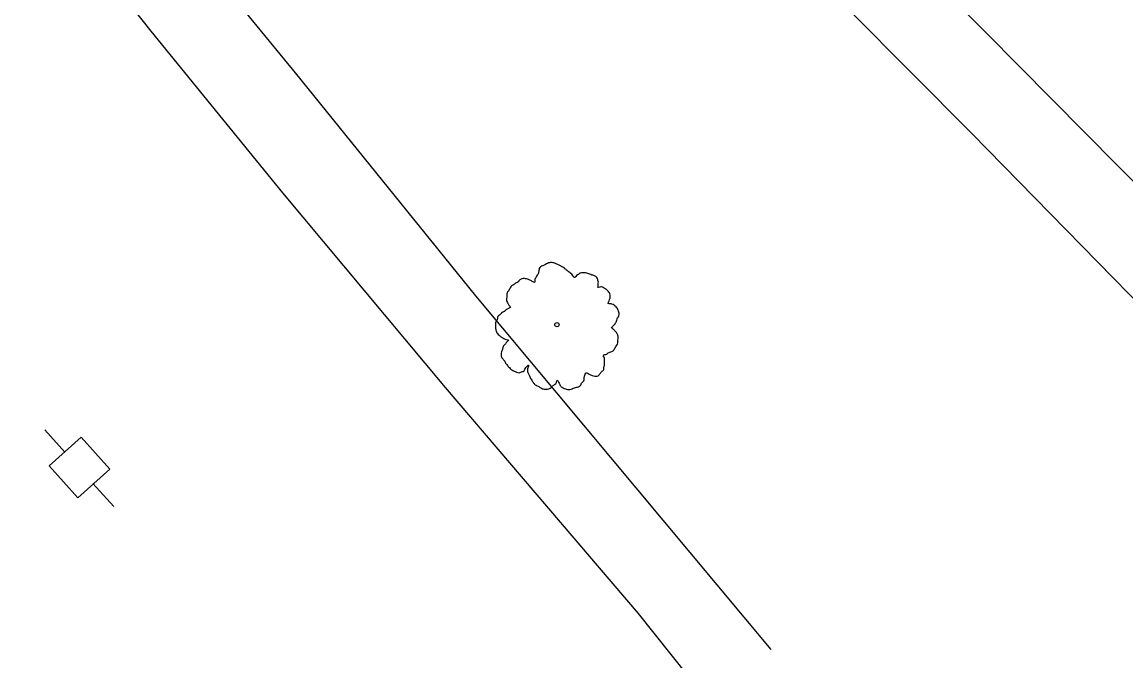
# Model space of a CAD drawing. Extents: x 2076109 to 2080761, y 592812 to 596750.
# Drawn here: x 2077495.3 to 2077623.8, y 595343.1 to 595417.5 of the extents above; entities that cross this region are included whole.
import ezdxf

# ---------------------------------------------------------------- set-up
doc = ezdxf.new("R2010")
doc.units = 0
for name, color, linetype in [('RD_EX_Fence_ChLk', 7, 'Continuous'), ('RD_EX_Misc', 7, 'Continuous'), ('RD_EX_Road', 7, 'Continuous'), ('RD_EX_UT', 7, 'Continuous'), ('RD_EX_VEG', 7, 'Continuous')]:
    doc.layers.add(name, color=color, linetype=linetype)

msp = doc.modelspace()

# ---------------------------------------------------------------- linework, layer by layer
at = {"layer": 'RD_EX_Fence_ChLk'}
msp.add_lwpolyline([(2077335.75, 595618.26), (2077356.53, 595599.53), (2077407.57, 595552.05), (2077423.46, 595535.25), (2077447.78, 595507.68), (2077494.27, 595451.57), (2077527.1, 595411.56), (2077548.1, 595385.61), (2077582.49, 595344.46)], dxfattribs=at)
msp.add_lwpolyline([(2077335.75, 595618.26), (2077356.53, 595599.53), (2077407.57, 595552.05), (2077423.46, 595535.25), (2077447.78, 595507.68), (2077494.27, 595451.57), (2077527.1, 595411.56), (2077548.1, 595385.61), (2077582.49, 595344.46)], dxfattribs=at)
at = {"layer": 'RD_EX_Misc'}
msp.add_lwpolyline([(2077812.69, 595205.74), (2077779.15, 595240.73), (2077743.86, 595277.34), (2077707.16, 595314.93), (2077677.78, 595345.17), (2077641.95, 595381.51), (2077607.57, 595416.21), (2077570.67, 595452.82), (2077540.71, 595482.36), (2077500.4, 595521.29), (2077469.88, 595550.44), (2077431.8, 595585.6), (2077401.7, 595612.91), (2077373.73, 595637.96), (2077342.22, 595666.06), (2077323.28, 595683.05), (2077307.69, 595696.83), (2077294.47, 595708.58)], dxfattribs=at)
msp.add_lwpolyline([(2077812.69, 595205.74), (2077779.15, 595240.73), (2077743.86, 595277.34), (2077707.16, 595314.93), (2077677.78, 595345.17), (2077641.95, 595381.51), (2077607.57, 595416.21), (2077570.67, 595452.82), (2077540.71, 595482.36), (2077500.4, 595521.29), (2077469.88, 595550.44), (2077431.8, 595585.6), (2077401.7, 595612.91), (2077373.73, 595637.96), (2077342.22, 595666.06), (2077323.28, 595683.05), (2077307.69, 595696.83), (2077294.47, 595708.58)], dxfattribs=at)
at = {"layer": 'RD_EX_Road'}
for points in [[(2077277.58, 595711.76), (2077294.44, 595696.44), (2077316.48, 595676.87), (2077339.86, 595656.39), (2077363.23, 595635.78), (2077381.85, 595618.74), (2077401.46, 595601.04), (2077426.38, 595578.58), (2077449.29, 595557.26), (2077472.1, 595535.89), (2077492.72, 595516.55), (2077515.1, 595494.99), (2077537.08, 595473.82), (2077562.41, 595448.47), (2077584.67, 595425.87), (2077605.91, 595404.49), (2077629.68, 595380.24), (2077656.48, 595352.83), (2077679.73, 595328.95), (2077700.7, 595307.57), (2077723.07, 595284.36), (2077743.1, 595263.78)], [(2077277.58, 595711.76), (2077294.44, 595696.44), (2077316.48, 595676.87), (2077339.86, 595656.39), (2077363.23, 595635.78), (2077381.85, 595618.74), (2077401.46, 595601.04), (2077426.38, 595578.58), (2077449.29, 595557.26), (2077472.1, 595535.89), (2077492.72, 595516.55), (2077515.1, 595494.99), (2077537.08, 595473.82), (2077562.41, 595448.47), (2077584.67, 595425.87), (2077605.91, 595404.49), (2077629.68, 595380.24), (2077656.48, 595352.83), (2077679.73, 595328.95), (2077700.7, 595307.57), (2077723.07, 595284.36), (2077743.1, 595263.78)], [(2077496.97, 595433.21), (2077510.29, 595416.4), (2077525.64, 595397.61), (2077544.55, 595374.94), (2077567.04, 595348.66), (2077578.77, 595333.93), (2077599.25, 595309.7), (2077616.41, 595286.49)], [(2077496.97, 595433.21), (2077510.29, 595416.4), (2077525.64, 595397.61), (2077544.55, 595374.94), (2077567.04, 595348.66), (2077578.77, 595333.93), (2077599.25, 595309.7), (2077616.41, 595286.49)]]:
    msp.add_lwpolyline(points, dxfattribs=at)
at = {"layer": 'RD_EX_UT'}
for p, q in [((2077497.96, 595370.01), (2077500.28, 595367.43)), ((2077497.96, 595370.01), (2077500.28, 595367.43)), ((2077502.16, 595369.17), (2077498.44, 595365.83)), ((2077502.16, 595369.17), (2077498.44, 595365.83)), ((2077505.5, 595365.45), (2077502.16, 595369.17)), ((2077505.5, 595365.45), (2077502.16, 595369.17)), ((2077498.44, 595365.83), (2077501.78, 595362.11)), ((2077498.44, 595365.83), (2077501.78, 595362.11)), ((2077501.78, 595362.11), (2077505.5, 595365.45)), ((2077501.78, 595362.11), (2077505.5, 595365.45)), ((2077503.55, 595363.79), (2077505.98, 595361.08)), ((2077503.55, 595363.79), (2077505.98, 595361.08))]:
    msp.add_line(p, q, dxfattribs=at)
at = {"layer": 'RD_EX_VEG'}
for centre, radius in [((2077557.58, 595382.26), 0.25), ((2077557.58, 595382.26), 0.25), ((2077557.56, 595382.26), 0.0001), ((2077557.56, 595382.26), 0.0001)]:
    msp.add_circle(centre, radius, dxfattribs=at)
for points in [[(2077562.31, 595387.65), (2077562.1, 595387.86), (2077561.78, 595388), (2077561.53, 595388.08), (2077561.31, 595388.17), (2077561.07, 595388.24), (2077560.73, 595388.3), (2077560.43, 595388.29), (2077560.17, 595388.18), (2077559.99, 595388.04), (2077559.77, 595387.86), (2077559.66, 595387.73), (2077559.55, 595387.79), (2077559.45, 595387.91), (2077559.31, 595388.13), (2077559.12, 595388.29), (2077558.93, 595388.45), (2077558.64, 595388.66), (2077558.38, 595388.88), (2077558.13, 595389.02), (2077557.85, 595389.19), (2077557.49, 595389.34), (2077557.14, 595389.47), (2077556.75, 595389.47), (2077556.25, 595389.27), (2077555.93, 595389.09), (2077555.65, 595388.99), (2077555.48, 595388.55), (2077555.39, 595388.17), (2077555.28, 595388), (2077555.06, 595387.63), (2077554.99, 595387.39), (2077554.96, 595387.16), (2077554.88, 595387.19), (2077554.56, 595387.39), (2077554.27, 595387.51), (2077553.8, 595387.62), (2077553.48, 595387.59), (2077553.2, 595387.41), (2077552.95, 595387.15), (2077552.75, 595387.07), (2077552.51, 595386.9), (2077552.44, 595386.86), (2077552.2, 595386.65), (2077551.98, 595386.24), (2077551.78, 595385.96), (2077551.73, 595385.7), (2077551.73, 595385.47), (2077551.7, 595385.17), (2077551.86, 595384.74), (2077552.04, 595384.45), (2077552.18, 595384.31), (2077551.72, 595384.04), (2077551.46, 595383.8), (2077551.1, 595383.58), (2077551.06, 595383.52), (2077550.71, 595383.19), (2077550.62, 595382.85), (2077550.43, 595382.51), (2077550.42, 595382.23), (2077550.44, 595381.82), (2077550.54, 595381.44), (2077550.84, 595381.02), (2077551.16, 595380.78), (2077551.71, 595380.54), (2077551.95, 595380.44), (2077551.82, 595380.32), (2077551.6, 595380.02), (2077551.32, 595379.7), (2077551.23, 595379.35), (2077551.13, 595379.08), (2077551.08, 595378.79), (2077551.18, 595378.41), (2077551.44, 595378.09), (2077551.67, 595377.7), (2077551.96, 595377.36), (2077552.33, 595377.01), (2077552.88, 595376.74), (2077553.17, 595376.66), (2077553.36, 595376.73), (2077553.75, 595376.88), (2077553.86, 595377.09), (2077554.27, 595377.53), (2077554.23, 595377.33), (2077554.14, 595376.95), (2077554.33, 595376.4), (2077554.52, 595376.01), (2077554.78, 595375.59), (2077554.97, 595375.34), (2077555.38, 595375.09), (2077555.71, 595374.9), (2077556.08, 595374.75), (2077556.48, 595374.77), (2077556.79, 595374.87), (2077557.01, 595375.04), (2077557.31, 595375.28), (2077557.46, 595375.38)], [(2077562.31, 595387.65), (2077562.1, 595387.86), (2077561.78, 595388), (2077561.53, 595388.08), (2077561.31, 595388.17), (2077561.07, 595388.24), (2077560.73, 595388.3), (2077560.43, 595388.29), (2077560.17, 595388.18), (2077559.99, 595388.04), (2077559.77, 595387.86), (2077559.66, 595387.73), (2077559.55, 595387.79), (2077559.45, 595387.91), (2077559.31, 595388.13), (2077559.12, 595388.29), (2077558.93, 595388.45), (2077558.64, 595388.66), (2077558.38, 595388.88), (2077558.13, 595389.02), (2077557.85, 595389.19), (2077557.49, 595389.34), (2077557.14, 595389.47), (2077556.75, 595389.47), (2077556.25, 595389.27), (2077555.93, 595389.09), (2077555.65, 595388.99), (2077555.48, 595388.55), (2077555.39, 595388.17), (2077555.28, 595388), (2077555.06, 595387.63), (2077554.99, 595387.39), (2077554.96, 595387.16), (2077554.88, 595387.19), (2077554.56, 595387.39), (2077554.27, 595387.51), (2077553.8, 595387.62), (2077553.48, 595387.59), (2077553.2, 595387.41), (2077552.95, 595387.15), (2077552.75, 595387.07), (2077552.51, 595386.9), (2077552.44, 595386.86), (2077552.2, 595386.65), (2077551.98, 595386.24), (2077551.78, 595385.96), (2077551.73, 595385.7), (2077551.73, 595385.47), (2077551.7, 595385.17), (2077551.86, 595384.74), (2077552.04, 595384.45), (2077552.18, 595384.31), (2077551.72, 595384.04), (2077551.46, 595383.8), (2077551.1, 595383.58), (2077551.06, 595383.52), (2077550.71, 595383.19), (2077550.62, 595382.85), (2077550.43, 595382.51), (2077550.42, 595382.23), (2077550.44, 595381.82), (2077550.54, 595381.44), (2077550.84, 595381.02), (2077551.16, 595380.78), (2077551.71, 595380.54), (2077551.95, 595380.44), (2077551.82, 595380.32), (2077551.6, 595380.02), (2077551.32, 595379.7), (2077551.23, 595379.35), (2077551.13, 595379.08), (2077551.08, 595378.79), (2077551.18, 595378.41), (2077551.44, 595378.09), (2077551.67, 595377.7), (2077551.96, 595377.36), (2077552.33, 595377.01), (2077552.88, 595376.74), (2077553.17, 595376.66), (2077553.36, 595376.73), (2077553.75, 595376.88), (2077553.86, 595377.09), (2077554.27, 595377.53), (2077554.23, 595377.33), (2077554.14, 595376.95), (2077554.33, 595376.4), (2077554.52, 595376.01), (2077554.78, 595375.59), (2077554.97, 595375.34), (2077555.38, 595375.09), (2077555.71, 595374.9), (2077556.08, 595374.75), (2077556.48, 595374.77), (2077556.79, 595374.87), (2077557.01, 595375.04), (2077557.31, 595375.28), (2077557.46, 595375.38)], [(2077557.46, 595375.38), (2077557.52, 595375.57), (2077557.64, 595375.79), (2077557.68, 595375.72), (2077557.78, 595375.57), (2077557.91, 595375.3), (2077558.03, 595375.09), (2077558.3, 595374.9), (2077558.57, 595374.8), (2077559.09, 595374.72), (2077559.61, 595374.91), (2077560.08, 595375.03), (2077560.35, 595375.23), (2077560.45, 595375.44), (2077560.76, 595375.84), (2077560.77, 595376.16), (2077560.81, 595376.28), (2077560.99, 595376.65), (2077561.08, 595376.64), (2077561.32, 595376.5), (2077561.69, 595376.36), (2077561.98, 595376.27), (2077562.26, 595376.26), (2077562.47, 595376.39), (2077562.71, 595376.71), (2077563, 595376.98), (2077563.04, 595377.14), (2077563.06, 595377.32), (2077563.13, 595377.52), (2077563.12, 595377.73), (2077563.14, 595377.91), (2077563.13, 595378.05), (2077563.13, 595378.25), (2077563.07, 595378.46), (2077562.99, 595378.59), (2077563.05, 595378.74), (2077563.29, 595378.8), (2077563.4, 595378.84), (2077563.56, 595378.99), (2077563.96, 595379.12), (2077564.26, 595379.39), (2077564.49, 595379.75), (2077564.63, 595379.99), (2077564.69, 595380.29), (2077564.7, 595380.61), (2077564.72, 595380.83), (2077564.67, 595381.04), (2077564.5, 595381.34), (2077564.34, 595381.54), (2077564.08, 595381.77), (2077563.95, 595381.94), (2077564.01, 595381.96), (2077564.1, 595382.07), (2077564.28, 595382.28), (2077564.51, 595382.67), (2077564.72, 595383.15), (2077564.74, 595383.17), (2077564.82, 595383.43), (2077564.78, 595383.72), (2077564.71, 595383.91), (2077564.64, 595384.14), (2077564.47, 595384.32), (2077564.24, 595384.51), (2077563.99, 595384.65), (2077563.78, 595384.7), (2077563.56, 595384.72), (2077563.6, 595384.88), (2077563.72, 595385.18), (2077563.78, 595385.33), (2077563.78, 595385.56), (2077563.74, 595385.85), (2077563.47, 595386.24), (2077562.95, 595386.59), (2077562.59, 595386.63), (2077562.36, 595386.59), (2077562.4, 595386.72), (2077562.38, 595387), (2077562.42, 595387.2), (2077562.36, 595387.41), (2077562.31, 595387.58), (2077562.27, 595387.68)], [(2077557.46, 595375.38), (2077557.52, 595375.57), (2077557.64, 595375.79), (2077557.68, 595375.72), (2077557.78, 595375.57), (2077557.91, 595375.3), (2077558.03, 595375.09), (2077558.3, 595374.9), (2077558.57, 595374.8), (2077559.09, 595374.72), (2077559.61, 595374.91), (2077560.08, 595375.03), (2077560.35, 595375.23), (2077560.45, 595375.44), (2077560.76, 595375.84), (2077560.77, 595376.16), (2077560.81, 595376.28), (2077560.99, 595376.65), (2077561.08, 595376.64), (2077561.32, 595376.5), (2077561.69, 595376.36), (2077561.98, 595376.27), (2077562.26, 595376.26), (2077562.47, 595376.39), (2077562.71, 595376.71), (2077563, 595376.98), (2077563.04, 595377.14), (2077563.06, 595377.32), (2077563.13, 595377.52), (2077563.12, 595377.73), (2077563.14, 595377.91), (2077563.13, 595378.05), (2077563.13, 595378.25), (2077563.07, 595378.46), (2077562.99, 595378.59), (2077563.05, 595378.74), (2077563.29, 595378.8), (2077563.4, 595378.84), (2077563.56, 595378.99), (2077563.96, 595379.12), (2077564.26, 595379.39), (2077564.49, 595379.75), (2077564.63, 595379.99), (2077564.69, 595380.29), (2077564.7, 595380.61), (2077564.72, 595380.83), (2077564.67, 595381.04), (2077564.5, 595381.34), (2077564.34, 595381.54), (2077564.08, 595381.77), (2077563.95, 595381.94), (2077564.01, 595381.96), (2077564.1, 595382.07), (2077564.28, 595382.28), (2077564.51, 595382.67), (2077564.72, 595383.15), (2077564.74, 595383.17), (2077564.82, 595383.43), (2077564.78, 595383.72), (2077564.71, 595383.91), (2077564.64, 595384.14), (2077564.47, 595384.32), (2077564.24, 595384.51), (2077563.99, 595384.65), (2077563.78, 595384.7), (2077563.56, 595384.72), (2077563.6, 595384.88), (2077563.72, 595385.18), (2077563.78, 595385.33), (2077563.78, 595385.56), (2077563.74, 595385.85), (2077563.47, 595386.24), (2077562.95, 595386.59), (2077562.59, 595386.63), (2077562.36, 595386.59), (2077562.4, 595386.72), (2077562.38, 595387), (2077562.42, 595387.2), (2077562.36, 595387.41), (2077562.31, 595387.58), (2077562.27, 595387.68)]]:
    msp.add_spline(points, degree=3, dxfattribs=at)

doc.saveas('drawing.dxf')
